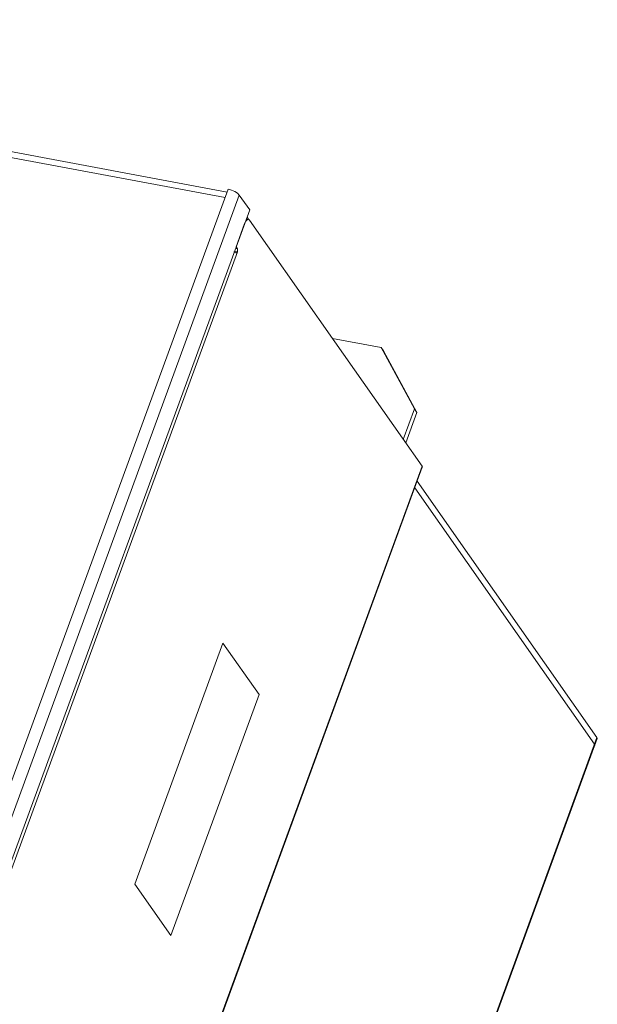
# Model space of a CAD drawing. Header units: millimetres. Extents: x -473 to 23648, y -382 to 1866.
# Tile 548 of 607: x 17572 to 17721, y 1305 to 1557. Entities that reach past the tile are written whole.
import ezdxf

# ---------------------------------------------------------------- set-up
doc = ezdxf.new("R2010")
doc.units = ezdxf.units.MM
doc.header["$LTSCALE"] = 80
doc.layers.get('0').update_dxf_attribs({"linetype": 'CONTINUOUS'})

msp = doc.modelspace()

# ---------------------------------------------------------------- linework, layer by layer
at = {"linetype": 'Continuous', "lineweight": 0}
for p, q in [((17625.188, 1511.53), (17387.967, 1555.829)), ((17389.149, 1557.132), (17625.711, 1512.956)), ((17461.087, 1063.638), (17625.964, 1513.647)), ((17463.975, 1062.181), (17628.852, 1512.191)), ((17626.842, 1513.414), (17625.964, 1513.647)), ((17627.699, 1513.055), (17626.842, 1513.414)), ((17628.852, 1512.191), (17631.508, 1508.407)), ((17631.508, 1508.407), (17466.631, 1058.398)), ((17628.016, 1498.878), (17630.215, 1504.878)), ((17630.509, 1505.486), (17630.215, 1504.878)), ((17630.65, 1506.067), (17631.199, 1505.964)), ((17631.237, 1505.99), (17630.833, 1506.566)), ((17631.479, 1505.763), (17631.199, 1505.964)), ((17631.479, 1505.763), (17636.101, 1499.161)), ((17628.347, 1497.601), (17470.841, 1067.709)), ((17627.749, 1497.472), (17627.485, 1497.605)), ((17628.347, 1497.601), (17627.6, 1497.74)), ((17628.356, 1498.394), (17627.872, 1498.484)), ((17628.016, 1498.878), (17628.356, 1498.394)), ((17636.101, 1499.161), (17653.392, 1474.527)), ((17665.21, 1473.086), (17652.773, 1475.408)), ((17653.392, 1474.527), (17670.685, 1449.892)), ((17665.827, 1472.206), (17665.21, 1473.086)), ((17673.778, 1457.344), (17665.21, 1473.086)), ((17665.827, 1472.206), (17674.395, 1456.465)), ((17670.923, 1449.553), (17673.778, 1457.344)), ((17671.541, 1448.675), (17674.395, 1456.465)), ((17674.395, 1456.465), (17673.778, 1457.344)), ((17670.685, 1449.892), (17675.73, 1442.724)), ((17675.73, 1442.724), (17512.146, 996.244)), ((17512.309, 996.184), (17675.805, 1442.423)), ((17674.499, 1438.859), (17720.619, 1373.157)), ((17673.853, 1437.094), (17719.973, 1371.392)), ((17602.015, 1335.555), (17624.645, 1397.321)), ((17624.645, 1397.321), (17633.909, 1384.123)), ((17633.909, 1384.123), (17611.279, 1322.358)), ((17555.742, 923.148), (17720.619, 1373.157)), ((17555.906, 923.088), (17720.695, 1372.856)), ((17611.279, 1322.358), (17602.015, 1335.555))]:
    msp.add_line(p, q, dxfattribs=at)
for points in [[(17628.852, 1512.191), (17628.405, 1512.625), (17627.699, 1513.055)], [(17631.199, 1505.964), (17630.853, 1505.868), (17630.509, 1505.486)], [(17628.05, 1497.381), (17627.96, 1497.397), (17627.749, 1497.472)], [(17628.347, 1497.601), (17628.254, 1497.448), (17628.126, 1497.383), (17628.05, 1497.381)], [(17628.356, 1498.394), (17628.423, 1498.191), (17628.42, 1497.901), (17628.347, 1497.601)], [(17675.73, 1442.724), (17675.815, 1442.46), (17675.805, 1442.424)], [(17720.619, 1373.157), (17720.705, 1372.892), (17720.695, 1372.857)], [(17719.973, 1371.392), (17720.061, 1371.175), (17720.049, 1371.091)]]:
    msp.add_lwpolyline(points, dxfattribs=at)

doc.saveas('drawing.dxf')
